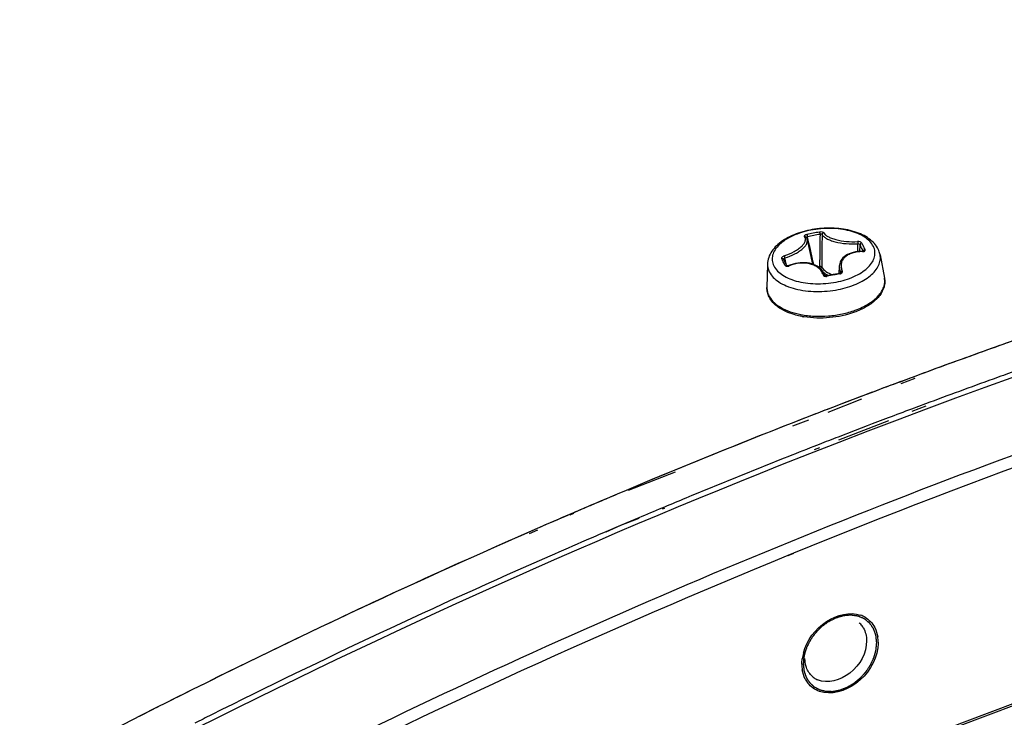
# Model space of a CAD drawing. Header units: millimetres. Extents: x 0 to 420, y 0 to 297.
# Tile 470 of 514: x 354.99 to 360.8, y 234.52 to 238.63. Entities that reach past the tile are written whole.
import ezdxf

# ---------------------------------------------------------------- set-up
doc = ezdxf.new("R2010")
doc.units = ezdxf.units.MM
doc.header["$LTSCALE"] = 23.1
doc.layers.get('0').update_dxf_attribs({"linetype": 'CONTINUOUS'})

msp = doc.modelspace()

# ---------------------------------------------------------------- linework, layer by layer
at = {"color": 7, "linetype": 'Continuous'}
for p, q in [((359.6393, 237.3351), (359.6692, 237.1916)), ((359.9374, 237.2655), (359.9373, 237.3116)), ((359.9499, 237.2665), (359.9501, 237.3056)), ((359.5001, 237.2189), (359.4997, 237.2198)), ((359.509, 237.201), (359.5001, 237.2189)), ((359.5033, 237.2405), (359.5075, 237.228)), ((359.517, 237.1845), (359.5075, 237.228)), ((359.7125, 237.1777), (359.7126, 237.2158)), ((360.0687, 237.2459), (360.0942, 237.1092)), ((359.4044, 237.1918), (359.4013, 237.0528)), ((359.5184, 237.1815), (359.509, 237.201)), ((359.5176, 237.1814), (359.517, 237.1845)), ((359.5176, 237.1814), (359.517, 237.1845)), ((359.6774, 237.1887), (359.6744, 237.2023)), ((359.7028, 237.1758), (359.7125, 237.1777)), ((359.8278, 237.179), (359.826, 237.1361)), ((359.8357, 237.1392), (359.8359, 237.1427)), ((359.6197, 236.8805), (359.6193, 236.8806)), ((359.6197, 236.8805), (359.6193, 236.8805)), ((360.2732, 236.5292), (360.1832, 236.4958)), ((360.1832, 236.4952), (360.2472, 236.5196)), ((360.2741, 236.5175), (360.1911, 236.485)), ((360.2472, 236.5196), (360.2732, 236.5292)), ((360.2472, 236.5196), (360.2732, 236.5289)), ((359.9575, 236.4109), (359.8567, 236.3725)), ((359.8567, 236.3725), (359.7576, 236.3345)), ((359.959, 236.3941), (359.7595, 236.316)), ((360.337, 236.3673), (360.2539, 236.3362)), ((360.3382, 236.3539), (360.2552, 236.3214)), ((359.6445, 236.2907), (359.6074, 236.2763)), ((360.1156, 236.2841), (360.0214, 236.2482)), ((359.6074, 236.2763), (359.5495, 236.2537)), ((359.6464, 236.2717), (359.5516, 236.2346)), ((360.1171, 236.2674), (359.8235, 236.1524)), ((359.9913, 236.2368), (359.9206, 236.2096)), ((360.0214, 236.2482), (359.9913, 236.2368)), ((359.9206, 236.2096), (359.8216, 236.1714)), ((359.7084, 236.1273), (359.6784, 236.1156)), ((359.7104, 236.1082), (359.6805, 236.0964)), ((358.8592, 235.9635), (358.5817, 235.8549)), ((358.7993, 235.9517), (358.723, 235.92)), ((358.8576, 235.9758), (358.7993, 235.9517)), ((358.5809, 235.8606), (358.632, 235.8821)), ((358.6116, 235.8719), (358.6322, 235.8806)), ((358.723, 235.92), (358.6118, 235.8736)), ((358.4229, 235.7938), (358.3586, 235.7664)), ((358.3882, 235.7791), (358.3587, 235.7655)), ((358.4231, 235.7928), (358.3882, 235.7791)), ((358.2593, 235.7239), (358.2373, 235.7144)), ((358.2599, 235.7199), (358.238, 235.7098)), ((358.796, 235.758), (358.7817, 235.752)), ((358.797, 235.7505), (358.7827, 235.7449)), ((358.5382, 235.6492), (358.4514, 235.612)), ((358.5382, 235.6492), (358.4518, 235.6094)), ((358.6458, 235.6913), (358.5382, 235.6492)), ((358.575, 235.6648), (358.5382, 235.6492)), ((358.6453, 235.6946), (358.575, 235.6648)), ((358.0461, 235.6315), (357.9963, 235.6098)), ((358.0475, 235.622), (357.998, 235.5992)), ((359.5575, 235.4853), (359.5244, 235.4718)), ((359.5577, 235.4834), (359.5246, 235.4695))]:
    msp.add_line(p, q, dxfattribs=at)
for points in [[(359.6393, 237.3351), (359.638, 237.3397), (359.636, 237.3442), (359.6335, 237.3485), (359.631, 237.3516)], [(359.963, 237.2669), (359.9507, 237.2666), (359.9367, 237.2654), (359.9232, 237.2634), (359.9102, 237.2606), (359.8979, 237.257), (359.8864, 237.2525), (359.8757, 237.2473), (359.8659, 237.2415), (359.8572, 237.2349), (359.8495, 237.2278), (359.8429, 237.2201), (359.8375, 237.2119), (359.8332, 237.2033), (359.8302, 237.1944), (359.8283, 237.1851), (359.8278, 237.179)], [(359.9702, 237.2683), (359.9702, 237.2683), (359.9699, 237.2681), (359.9694, 237.2679), (359.9686, 237.2676), (359.9676, 237.2673), (359.9663, 237.2671), (359.9647, 237.2669), (359.963, 237.2669)], [(359.5309, 237.1828), (359.53, 237.1825), (359.5281, 237.1819), (359.5262, 237.1815), (359.5245, 237.1812), (359.5229, 237.1811), (359.5214, 237.1811), (359.5202, 237.1813), (359.5192, 237.1815), (359.5186, 237.1817)], [(359.6752, 237.1896), (359.6635, 237.1934), (359.6512, 237.1962), (359.6384, 237.1982), (359.6252, 237.1993), (359.6116, 237.1995), (359.5979, 237.1988), (359.584, 237.1972), (359.5701, 237.1947), (359.5562, 237.1914), (359.5425, 237.1872), (359.5309, 237.1828)], [(359.7421, 237.125), (359.7392, 237.1331), (359.7347, 237.1423), (359.7291, 237.151), (359.7224, 237.1592), (359.7148, 237.1667), (359.7061, 237.1736), (359.6966, 237.1797), (359.6863, 237.1851), (359.6752, 237.1896)], [(359.7553, 237.1223), (359.7538, 237.122), (359.7521, 237.1218), (359.7505, 237.1218), (359.7488, 237.122), (359.7473, 237.1222), (359.7459, 237.1226), (359.7447, 237.1231), (359.7437, 237.1236), (359.743, 237.1241), (359.7425, 237.1245), (359.7422, 237.1248), (359.7421, 237.125), (359.7421, 237.125)], [(359.8296, 237.1367), (359.8186, 237.1348), (359.8056, 237.1325), (359.7925, 237.13), (359.7795, 237.1274), (359.7665, 237.1247), (359.7553, 237.1223)], [(359.8364, 237.1401), (359.8362, 237.1399), (359.8359, 237.1395), (359.8353, 237.139), (359.8346, 237.1384), (359.8336, 237.1379), (359.8324, 237.1374), (359.831, 237.137), (359.8296, 237.1367)]]:
    msp.add_lwpolyline(points, dxfattribs=at)
for centre, radius, start, end in [((359.9214, 236.1004), 1.2971, 99.33541, 102.6847), ((359.9228, 236.0976), 1.2863, 99.33284, 102.68213), ((347.1381, 234.4422), 12.8365, 12.41642, 13.10391), ((373.2772, 237.1514), 13.5647, 179.08984, 179.72804), ((374.0126, 237.1189), 14.2883, 179.00734, 179.77597), ((359.2002, 236.9158), 0.8452, 26.04828, 27.46625), ((359.095, 236.864), 0.9624, 24.79353, 26.06497), ((359.2035, 236.9216), 0.8537, 26.04802, 27.46329), ((359.0945, 236.8681), 0.9752, 24.76944, 26.0636), ((357.9824, 236.4634), 1.6866, 26.06622, 26.78147), ((359.9768, 237.2668), 0.00787, 167.46367, 172.9748), ((357.7502, 236.3501), 1.9449, 25.41029, 26.06013), ((359.5192, 237.2137), 0.035, 284.54336, 290.66956), ((359.5198, 237.2121), 0.0333, 290.68848, 291.93601), ((360.0776, 235.6698), 1.4849, 99.54354, 102.46905), ((359.5175, 237.057), 0.1174, 206.08464, 209.1696), ((359.7029, 237.3864), 0.5127, 259.43993, 260.622), ((374.3036, 198.6156), 40.4264, 109.1218, 109.70645), ((374.3101, 198.5982), 40.445, 109.12594, 109.5921), ((374.4271, 198.2699), 40.7934, 109.59245, 110.30186), ((374.8507, 198.1287), 40.3658, 107.22503, 112.26336), ((374.4239, 198.2799), 40.7829, 109.70654, 110.30243), ((374.5171, 198.3076), 40.6155, 109.65512, 109.83523), ((374.8141, 197.2482), 41.8859, 110.44471, 112.72668), ((374.5367, 197.9745), 41.1085, 110.42597, 110.59681), ((374.6023, 198.0721), 40.8659, 109.83565, 110.43079), ((374.5755, 197.8714), 41.2187, 110.59681, 110.77172), ((374.6812, 197.5949), 41.5147, 111.06804, 111.2355), ((374.7193, 197.7578), 41.2013, 110.55419, 110.75969), ((374.8486, 197.169), 41.9723, 111.37704, 112.39492), ((374.8601, 197.3904), 41.5948, 111.19541, 111.36266), ((374.9189, 197.2405), 41.7557, 111.407, 111.66546), ((375.0466, 196.9205), 42.1002, 111.66627, 112.52012), ((375.0746, 196.6207), 42.5654, 112.75399, 113.06739), ((375.0878, 196.5896), 42.5991, 112.79864, 113.02934), ((375.5879, 195.4538), 43.8401, 113.08706, 116.48325), ((375.1537, 196.435), 42.7672, 113.12318, 113.26791), ((375.1673, 196.6278), 42.4168, 112.51928, 112.70351), ((375.2107, 196.3027), 42.9113, 113.30001, 113.57832), ((375.2169, 196.5095), 42.5451, 112.72435, 112.92372), ((375.588, 195.4571), 43.8372, 113.65911, 116.48491), ((375.3261, 196.2528), 42.8242, 113.20661, 113.37661), ((375.3823, 196.1229), 42.9657, 113.37669, 113.68676), ((375.9211, 195.4495), 43.2509, 112.27845, 116.81686), ((375.7529, 195.2951), 43.8726, 113.69556, 116.57615), ((359.8671, 234.9862), 0.1183, 42.60632, 49.13032), ((359.9025, 234.9744), 0.1542, 60.05027, 70.58367), ((359.8644, 234.9839), 0.1219, 30.78737, 42.5445), ((359.8457, 234.9605), 0.2115, 359.92739, 8.54681), ((359.8756, 234.8259), 0.269, 164.81159, 171.99983), ((359.8183, 234.83), 0.2115, 179.92739, 188.54681), ((359.7636, 234.8142), 0.1541, 207.68852, 218.23067), ((359.7478, 234.8487), 0.1196, 229.15073, 240.93643), ((359.7494, 234.8514), 0.1228, 240.91715, 246.35735), ((375.969, 194.6778), 44.7046, 116.47693, 116.6186), ((375.9434, 194.7294), 44.6471, 116.47677, 116.61728), ((376.9719, 192.7886), 46.843, 116.67989, 123.05617), ((375.9905, 194.6356), 44.752, 116.6173, 116.80613), ((376.0419, 194.5337), 44.8661, 116.80613, 116.97804), ((376.1194, 194.5476), 44.7051, 116.56772, 116.70811)]:
    msp.add_arc(centre, radius, start, end, dxfattribs=at)
for points, knots in [([(355.6955, 234.2799), (356.9295, 234.9146), (361.7517, 237.1223), (367.0261, 238.412), (370.9366, 238.6337)], [0, 0, 0, 0, 0.261607, 1, 1, 1, 1]), ([(360.0576, 237.279), (360.0517, 237.2912), (360.0356, 237.3144), (360.003, 237.343), (359.963, 237.3662), (359.8996, 237.3907), (359.8092, 237.4063), (359.6965, 237.4031), (359.5881, 237.3791), (359.5079, 237.3418), (359.4574, 237.302), (359.4287, 237.269), (359.4097, 237.2319), (359.4047, 237.205), (359.4044, 237.1918)], [0, 0, 0, 0, 0.051621, 0.105944, 0.164151, 0.226817, 0.364018, 0.510278, 0.653882, 0.784244, 0.842976, 0.897707, 0.949592, 1, 1, 1, 1]), ([(360.0288, 237.2959), (360.0179, 237.3182), (359.9871, 237.3473), (359.9367, 237.3731), (359.8704, 237.3949), (359.7762, 237.406), (359.6616, 237.3961), (359.571, 237.369), (359.5101, 237.3362), (359.4744, 237.3088), (359.4483, 237.2785), (359.433, 237.2459), (359.4299, 237.2123), (359.4362, 237.1912), (359.4409, 237.1816)], [0, 0, 0, 0, 0.099641, 0.160364, 0.228028, 0.378756, 0.537638, 0.687548, 0.754573, 0.81459, 0.867375, 0.913943, 0.956875, 1, 1, 1, 1]), ([(359.5033, 237.2405), (359.5235, 237.2472), (359.5523, 237.2593), (359.586, 237.2798), (359.6057, 237.2955), (359.6199, 237.3114), (359.6281, 237.327), (359.6293, 237.3424), (359.6247, 237.3508), (359.6218, 237.3542)], [0, 0, 0, 0, 0.348844, 0.505909, 0.643747, 0.758889, 0.851384, 0.927256, 1, 1, 1, 1]), ([(359.5075, 237.228), (359.5264, 237.2341), (359.5534, 237.2449), (359.586, 237.2631), (359.6062, 237.2774), (359.6222, 237.292), (359.6336, 237.3067), (359.6398, 237.3212), (359.6402, 237.3309), (359.6393, 237.3351)], [0, 0, 0, 0, 0.330202, 0.482531, 0.620653, 0.741449, 0.84345, 0.927863, 1, 1, 1, 1]), ([(359.6365, 237.3659), (359.634, 237.3653), (359.6296, 237.3639), (359.6246, 237.3614), (359.6221, 237.359), (359.621, 237.3573), (359.6209, 237.3556), (359.6215, 237.3546), (359.6218, 237.3542)], [0, 0, 0, 0, 0.361774, 0.652817, 0.763154, 0.850817, 0.924342, 1, 1, 1, 1]), ([(359.6218, 237.3542), (359.6235, 237.3546), (359.6269, 237.3547), (359.6299, 237.3528), (359.631, 237.3516)], [0, 0, 0, 0, 0.511831, 1, 1, 1, 1]), ([(359.6404, 237.3525), (359.6387, 237.3523), (359.636, 237.3516), (359.6332, 237.3504), (359.6326, 237.3495)], [0, 0, 0, 0, 0.619796, 1, 1, 1, 1]), ([(359.6365, 237.3659), (359.637, 237.3652), (359.6378, 237.3634), (359.6392, 237.359), (359.64, 237.3552), (359.6404, 237.3525)], [0, 0, 0, 0, 0.167721, 0.418938, 1, 1, 1, 1]), ([(359.7357, 237.3763), (359.7351, 237.3775), (359.732, 237.3795), (359.7237, 237.3814), (359.7162, 237.3812), (359.711, 237.3803)], [0, 0, 0, 0, 0.153616, 0.387664, 1, 1, 1, 1]), ([(359.711, 237.3803), (359.7114, 237.3797), (359.7121, 237.3779), (359.7134, 237.3734), (359.714, 237.3696), (359.7142, 237.3669)], [0, 0, 0, 0, 0.16744, 0.417908, 1, 1, 1, 1]), ([(359.7265, 237.3664), (359.7261, 237.3669), (359.7246, 237.3676), (359.7204, 237.368), (359.7168, 237.3675), (359.7142, 237.3669)], [0, 0, 0, 0, 0.141227, 0.372457, 1, 1, 1, 1]), ([(359.7357, 237.3763), (359.7332, 237.376), (359.7285, 237.3737), (359.7265, 237.3688), (359.7265, 237.3664)], [0, 0, 0, 0, 0.50909, 1, 1, 1, 1]), ([(359.7265, 237.3664), (359.7288, 237.3618), (359.7368, 237.3525), (359.7537, 237.3412), (359.7763, 237.331), (359.8148, 237.3192), (359.8692, 237.3107), (359.9145, 237.3101), (359.9373, 237.3116)], [0, 0, 0, 0, 0.069371, 0.158905, 0.269536, 0.398861, 0.694422, 1, 1, 1, 1]), ([(359.7357, 237.3763), (359.7379, 237.372), (359.7455, 237.3634), (359.7614, 237.353), (359.7828, 237.3435), (359.8192, 237.3324), (359.8707, 237.3242), (359.9136, 237.3233), (359.9352, 237.3245)], [0, 0, 0, 0, 0.068336, 0.157371, 0.267921, 0.397464, 0.693857, 1, 1, 1, 1]), ([(359.824, 237.0887), (359.8588, 237.0965), (359.9085, 237.1127), (359.9658, 237.1454), (359.9992, 237.1725), (360.0233, 237.2022), (360.0372, 237.2338), (360.0396, 237.2663), (360.0334, 237.2866), (360.0288, 237.2959)], [0, 0, 0, 0, 0.3238, 0.467935, 0.596999, 0.710831, 0.811839, 0.905581, 1, 1, 1, 1]), ([(359.961, 237.3154), (359.9602, 237.3169), (359.9571, 237.3198), (359.9485, 237.3237), (359.9406, 237.3248), (359.9352, 237.3245)], [0, 0, 0, 0, 0.184799, 0.430255, 1, 1, 1, 1]), ([(359.9352, 237.3245), (359.9363, 237.3229), (359.9373, 237.3184), (359.9375, 237.3141), (359.9373, 237.3117)], [0, 0, 0, 0, 0.441906, 1, 1, 1, 1]), ([(359.9501, 237.3056), (359.9492, 237.3075), (359.9448, 237.3105), (359.94, 237.3116), (359.9373, 237.3117)], [0, 0, 0, 0, 0.441015, 1, 1, 1, 1]), ([(359.961, 237.3154), (359.9583, 237.3153), (359.953, 237.3133), (359.9502, 237.3081), (359.9501, 237.3056)], [0, 0, 0, 0, 0.515859, 1, 1, 1, 1]), ([(359.98, 237.2766), (359.9775, 237.2766), (359.9727, 237.2749), (359.9696, 237.2707), (359.9691, 237.2685)], [0, 0, 0, 0, 0.51549, 1, 1, 1, 1]), ([(359.9715, 237.266), (359.9731, 237.2664), (359.9759, 237.2674), (359.9793, 237.2699), (359.9809, 237.2733), (359.9804, 237.2756), (359.98, 237.2766)], [0, 0, 0, 0, 0.314801, 0.570883, 0.784339, 1, 1, 1, 1]), ([(360.0687, 237.2459), (360.0671, 237.2544), (360.0637, 237.2657), (360.0589, 237.2763), (360.0576, 237.279)], [0, 0, 0, 0, 0.748398, 1, 1, 1, 1]), ([(359.5033, 237.2405), (359.5007, 237.2396), (359.4961, 237.2375), (359.4906, 237.2332), (359.4872, 237.2284), (359.4873, 237.2247), (359.488, 237.2234)], [0, 0, 0, 0, 0.320347, 0.602156, 0.824098, 1, 1, 1, 1]), ([(359.488, 237.2234), (359.4901, 237.2242), (359.4948, 237.2246), (359.4987, 237.2217), (359.4997, 237.2198)], [0, 0, 0, 0, 0.527609, 1, 1, 1, 1]), ([(359.5075, 237.228), (359.5064, 237.2276), (359.503, 237.2258), (359.4996, 237.222), (359.4999, 237.2192)], [0, 0, 0, 0, 0.30391, 1, 1, 1, 1]), ([(359.822, 237.0416), (359.8583, 237.0488), (359.9104, 237.0642), (359.9723, 237.0952), (360.0102, 237.1212), (360.0399, 237.1501), (360.0605, 237.1812), (360.071, 237.2137), (360.0706, 237.2356), (360.0687, 237.2459)], [0, 0, 0, 0, 0.317708, 0.46204, 0.593477, 0.711102, 0.815672, 0.910169, 1, 1, 1, 1]), ([(359.9642, 237.2652), (359.9439, 237.2653), (359.9142, 237.2616), (359.8794, 237.247), (359.8592, 237.2326), (359.8449, 237.2147), (359.8376, 237.1941), (359.8377, 237.1722), (359.8424, 237.1583), (359.8457, 237.1515)], [0, 0, 0, 0, 0.305535, 0.441731, 0.564765, 0.67642, 0.781595, 0.887268, 1, 1, 1, 1]), ([(359.9642, 237.2652), (359.9641, 237.2655), (359.9639, 237.2661), (359.9634, 237.2669), (359.963, 237.2669)], [0, 0, 0, 0, 0.362555, 1, 1, 1, 1]), ([(359.9642, 237.2652), (359.9649, 237.2652), (359.9673, 237.2653), (359.9697, 237.2656), (359.9715, 237.266)], [0, 0, 0, 0, 0.261899, 1, 1, 1, 1]), ([(359.4044, 237.1918), (359.4042, 237.184), (359.4058, 237.1683), (359.4112, 237.1534), (359.4146, 237.1463)], [0, 0, 0, 0, 0.494009, 1, 1, 1, 1]), ([(359.4409, 237.1816), (359.4522, 237.1585), (359.4846, 237.1287), (359.5373, 237.1026), (359.5875, 237.087), (359.6434, 237.0775), (359.7232, 237.0733), (359.7842, 237.0799), (359.824, 237.0887)], [0, 0, 0, 0, 0.185031, 0.298417, 0.42489, 0.562038, 0.706419, 1, 1, 1, 1]), ([(359.507, 237.1846), (359.5091, 237.1854), (359.5136, 237.186), (359.5175, 237.1832), (359.5184, 237.1815)], [0, 0, 0, 0, 0.534318, 1, 1, 1, 1]), ([(359.507, 237.1846), (359.5076, 237.1833), (359.5107, 237.1801), (359.5185, 237.1783), (359.5247, 237.179), (359.528, 237.1798)], [0, 0, 0, 0, 0.192118, 0.554814, 1, 1, 1, 1]), ([(359.5323, 237.1812), (359.532, 237.1816), (359.5317, 237.1821), (359.5311, 237.1829), (359.5309, 237.1828)], [0, 0, 0, 0, 0.708154, 1, 1, 1, 1]), ([(359.7318, 237.1294), (359.7296, 237.1367), (359.7227, 237.1511), (359.706, 237.1693), (359.6838, 237.1835), (359.6472, 237.1966), (359.5944, 237.1997), (359.5525, 237.1894), (359.5323, 237.1812)], [0, 0, 0, 0, 0.100695, 0.206128, 0.319672, 0.442782, 0.713235, 1, 1, 1, 1]), ([(359.7244, 237.1748), (359.7234, 237.1762), (359.719, 237.1777), (359.7149, 237.1779), (359.7125, 237.1777)], [0, 0, 0, 0, 0.41639, 1, 1, 1, 1]), ([(359.715, 237.1665), (359.7147, 237.1673), (359.7135, 237.1709), (359.7128, 237.1747), (359.7125, 237.1777)], [0, 0, 0, 0, 0.22125, 1, 1, 1, 1]), ([(359.7162, 237.1653), (359.7184, 237.1659), (359.7224, 237.1683), (359.7244, 237.1727), (359.7244, 237.1748)], [0, 0, 0, 0, 0.520172, 1, 1, 1, 1]), ([(359.7244, 237.1748), (359.7305, 237.1645), (359.7503, 237.1454), (359.7746, 237.134), (359.7884, 237.1291)], [0, 0, 0, 0, 0.44964, 1, 1, 1, 1]), ([(359.8278, 237.179), (359.8277, 237.176), (359.828, 237.1635), (359.8318, 237.1512), (359.8359, 237.1427)], [0, 0, 0, 0, 0.240963, 1, 1, 1, 1]), ([(359.4146, 237.1463), (359.4267, 237.1217), (359.4608, 237.0897), (359.5165, 237.0613), (359.5696, 237.044), (359.6288, 237.033), (359.7139, 237.0272), (359.7792, 237.0331), (359.822, 237.0416)], [0, 0, 0, 0, 0.185202, 0.298166, 0.424067, 0.560707, 0.704894, 1, 1, 1, 1]), ([(359.7318, 237.1294), (359.734, 237.1298), (359.7382, 237.1298), (359.7416, 237.1267), (359.7421, 237.125)], [0, 0, 0, 0, 0.553432, 1, 1, 1, 1]), ([(359.7318, 237.1294), (359.7331, 237.1253), (359.7395, 237.1204), (359.7488, 237.1187), (359.7543, 237.1191), (359.757, 237.1197)], [0, 0, 0, 0, 0.440172, 0.714263, 1, 1, 1, 1]), ([(359.7334, 237.1443), (359.7356, 237.1424), (359.7454, 237.1346), (359.7563, 237.1284), (359.765, 237.1243)], [0, 0, 0, 0, 0.234199, 1, 1, 1, 1]), ([(359.757, 237.1197), (359.7567, 237.1204), (359.7564, 237.1212), (359.7556, 237.1223), (359.7553, 237.1223)], [0, 0, 0, 0, 0.698351, 1, 1, 1, 1]), ([(359.8314, 237.1341), (359.8312, 237.1348), (359.8308, 237.1357), (359.83, 237.1368), (359.8296, 237.1367)], [0, 0, 0, 0, 0.679329, 1, 1, 1, 1]), ([(359.8314, 237.1341), (359.834, 237.1346), (359.8387, 237.136), (359.8443, 237.1401), (359.8472, 237.1458), (359.8465, 237.1498), (359.8457, 237.1515)], [0, 0, 0, 0, 0.299331, 0.560799, 0.784748, 1, 1, 1, 1]), ([(359.8457, 237.1515), (359.8444, 237.1513), (359.8402, 237.1498), (359.8363, 237.146), (359.8359, 237.1427)], [0, 0, 0, 0, 0.274322, 1, 1, 1, 1]), ([(359.9223, 236.92), (359.9494, 236.9299), (359.9981, 236.9525), (360.0496, 236.9923), (360.0774, 237.0282), (360.0906, 237.055), (360.0967, 237.0823), (360.0958, 237.1005), (360.0942, 237.1092)], [0, 0, 0, 0, 0.313238, 0.581331, 0.697987, 0.804473, 0.903732, 1, 1, 1, 1]), ([(360.0942, 237.1092), (360.0958, 237.1007), (360.097, 237.083), (360.0911, 237.0471), (360.0678, 237.0033), (360.0214, 236.9593), (359.9825, 236.9364), (359.9611, 236.926)], [0, 0, 0, 0, 0.107769, 0.216791, 0.446587, 0.705696, 1, 1, 1, 1]), ([(359.4135, 236.9988), (359.4093, 237.0072), (359.403, 237.0249), (359.4011, 237.0436), (359.4013, 237.0528)], [0, 0, 0, 0, 0.503428, 1, 1, 1, 1]), ([(359.4013, 237.0528), (359.4011, 237.0447), (359.4028, 237.0283), (359.4084, 237.0128), (359.412, 237.0054)], [0, 0, 0, 0, 0.493986, 1, 1, 1, 1]), ([(359.5622, 236.8935), (359.5452, 236.8986), (359.5131, 236.9103), (359.4703, 236.9341), (359.436, 236.9631), (359.4194, 236.9866), (359.4135, 236.9988)], [0, 0, 0, 0, 0.285166, 0.545589, 0.78223, 1, 1, 1, 1]), ([(359.415, 236.9998), (359.4304, 236.972), (359.4728, 236.9374), (359.5397, 236.9085), (359.5799, 236.898), (359.6013, 236.8939)], [0, 0, 0, 0, 0.434459, 0.70228, 1, 1, 1, 1]), ([(359.9611, 236.926), (359.9576, 236.9243), (359.9431, 236.9175), (359.9282, 236.9116), (359.9169, 236.9075)], [0, 0, 0, 0, 0.244685, 1, 1, 1, 1]), ([(359.6089, 236.8824), (359.6049, 236.8831), (359.5892, 236.8863), (359.5737, 236.8902), (359.5622, 236.8935)], [0, 0, 0, 0, 0.255224, 1, 1, 1, 1]), ([(359.6013, 236.8939), (359.6274, 236.8889), (359.6815, 236.8827), (359.7637, 236.8842), (359.845, 236.896), (359.8974, 236.9108), (359.9223, 236.92)], [0, 0, 0, 0, 0.24479, 0.499977, 0.755175, 1, 1, 1, 1]), ([(359.9169, 236.9075), (359.8699, 236.8905), (359.7706, 236.8699), (359.6693, 236.8723), (359.6197, 236.8805)], [0, 0, 0, 0, 0.498691, 1, 1, 1, 1]), ([(356.2098, 232.517), (357.4036, 233.1383), (362.0689, 235.2988), (367.1815, 236.5626), (370.9718, 236.7783)], [0, 0, 0, 0, 0.261719, 1, 1, 1, 1]), ([(356.225, 232.5347), (357.4175, 233.1553), (362.0779, 235.3142), (367.1839, 236.5796), (370.9705, 236.7996)], [0, 0, 0, 0, 0.261683, 1, 1, 1, 1]), ([(362.8772, 236.7506), (362.3277, 236.5805), (360.1078, 235.8394), (357.9528, 234.9066), (356.3773, 234.1115)], [0, 0, 0, 0, 0.2458, 1, 1, 1, 1]), ([(359.616, 234.8964), (359.6362, 234.9711), (359.727, 235.0992), (359.8897, 235.1425), (359.9537, 235.1198)], [0, 0, 0, 0, 0.532683, 1, 1, 1, 1]), ([(359.9889, 234.9694), (359.9889, 234.8977), (359.9173, 234.7616), (359.7592, 234.713), (359.7001, 234.7389)], [0, 0, 0, 0, 0.52621, 1, 1, 1, 1]), ([(360.0572, 234.9603), (360.0572, 234.9548), (360.0568, 234.9437), (360.0556, 234.9327), (360.0548, 234.9272)], [0, 0, 0, 0, 0.494449, 1, 1, 1, 1]), ([(360.0548, 234.9272), (360.0435, 234.8458), (359.9545, 234.6998), (359.7795, 234.6462), (359.7103, 234.6707)], [0, 0, 0, 0, 0.528388, 1, 1, 1, 1]), ([(359.6069, 234.8303), (359.6069, 234.8357), (359.6073, 234.8468), (359.6084, 234.8578), (359.6092, 234.8633)], [0, 0, 0, 0, 0.494449, 1, 1, 1, 1])]:
    msp.add_open_spline(points, degree=3, knots=knots, dxfattribs=at)
for points in [[(359.8364, 237.14), (359.8365, 237.1409), (359.8363, 237.1419), (359.8359, 237.1427)], [(359.9795, 235.108), (360.0034, 235.0942), (360.0239, 235.0724), (360.0368, 235.0479)], [(359.9691, 235.0463), (359.9826, 235.0235), (359.9889, 234.9959), (359.9889, 234.9694)], [(360.0368, 235.0479), (360.046, 235.0306), (360.0519, 235.0113), (360.0548, 234.992)], [(359.6341, 234.8108), (359.628, 234.8278), (359.6252, 234.8463), (359.6252, 234.8644)], [(359.6272, 234.7426), (359.6181, 234.7599), (359.6122, 234.7792), (359.6092, 234.7986)], [(359.6696, 234.7582), (359.6536, 234.772), (359.6412, 234.7909), (359.6341, 234.8108)], [(359.7103, 234.6707), (359.6842, 234.6799), (359.6598, 234.6971), (359.6426, 234.7188)]]:
    msp.add_open_spline(points, degree=3, dxfattribs=at)
at = {"color": 2, "linetype": 'Continuous'}
for points, knots in [([(359.7591, 235.0781), (359.7561, 235.0759), (359.7515, 235.0726), (359.7455, 235.0683), (359.7417, 235.0656), (359.7386, 235.0634), (359.7367, 235.062), (359.7352, 235.061), (359.7341, 235.0601), (359.7331, 235.0591), (359.7309, 235.0573), (359.7277, 235.0545), (359.7234, 235.0507), (359.7191, 235.047), (359.7159, 235.0442), (359.7138, 235.0423), (359.7127, 235.0414), (359.7116, 235.0405), (359.7103, 235.0391), (359.7087, 235.0373), (359.7047, 235.0332), (359.7001, 235.0284), (359.6955, 235.0236), (359.6932, 235.0212), (359.6919, 235.0198), (359.6909, 235.0188), (359.69, 235.0176), (359.6888, 235.0161), (359.6868, 235.0135), (359.6826, 235.0083), (359.6785, 235.0031), (359.6749, 234.9986), (359.6735, 234.9967), (359.6722, 234.9952), (359.6714, 234.994), (359.6706, 234.9928), (359.669, 234.9904), (359.6666, 234.9867), (359.6635, 234.9818), (359.6603, 234.9769), (359.6579, 234.9732), (359.6563, 234.9708), (359.6556, 234.9697), (359.6551, 234.9689), (359.6546, 234.9681), (359.6539, 234.9666), (359.6528, 234.9645), (359.651, 234.9612), (359.6488, 234.957), (359.6453, 234.9503), (359.6427, 234.9453), (359.641, 234.9419)], [0, 0, 0, 0, 0.0625, 0.09375, 0.125, 0.140625, 0.15625, 0.164062, 0.171875, 0.179688, 0.1875, 0.21875, 0.25, 0.28125, 0.3125, 0.320312, 0.328125, 0.335938, 0.34375, 0.359375, 0.375, 0.4375, 0.46875, 0.484375, 0.492188, 0.5, 0.507812, 0.515625, 0.53125, 0.5625, 0.625, 0.640625, 0.65625, 0.664062, 0.671875, 0.679688, 0.6875, 0.71875, 0.75, 0.78125, 0.8125, 0.820312, 0.828125, 0.832031, 0.835938, 0.84375, 0.859375, 0.875, 0.90625, 0.9375, 1, 1, 1, 1]), ([(360.0485, 234.9578), (360.0481, 234.9619), (360.0474, 234.968), (360.0465, 234.9762), (360.0459, 234.9823), (360.0453, 234.9874), (360.0449, 234.9915), (360.0445, 234.9946), (360.0443, 234.9971), (360.0441, 234.9989), (360.044, 235), (360.0439, 235.0007), (360.0438, 235.0014), (360.0436, 235.0018), (360.0434, 235.0025), (360.0429, 235.004), (360.042, 235.0064), (360.041, 235.0091), (360.0397, 235.0129), (360.038, 235.0175), (360.036, 235.0231), (360.0343, 235.0277), (360.033, 235.0314), (360.032, 235.0342), (360.0311, 235.0365), (360.0305, 235.0384), (360.03, 235.0396), (360.0297, 235.0405), (360.0295, 235.0412), (360.029, 235.0417), (360.0285, 235.0425), (360.0278, 235.0435), (360.0267, 235.045), (360.0253, 235.047), (360.0232, 235.0501), (360.0204, 235.0539), (360.0172, 235.0586), (360.0145, 235.0624), (360.0123, 235.0655), (360.0106, 235.0679), (360.0093, 235.0698), (360.0082, 235.0713), (360.0075, 235.0723), (360.007, 235.0731), (360.0066, 235.0736), (360.0064, 235.074), (360.006, 235.0743), (360.0054, 235.0748), (360.0045, 235.0755), (360.003, 235.0767), (360.0012, 235.0781), (359.9983, 235.0805), (359.9946, 235.0834), (359.9903, 235.0869), (359.9866, 235.0898), (359.9837, 235.0922), (359.9815, 235.0939), (359.9793, 235.0957), (359.9775, 235.0971), (359.9762, 235.0982), (359.9756, 235.0987), (359.9753, 235.099), (359.9748, 235.0992), (359.9743, 235.0994), (359.9734, 235.0998), (359.9723, 235.1002), (359.971, 235.1008), (359.9692, 235.1015), (359.9661, 235.1028), (359.9617, 235.1047), (359.9564, 235.1069), (359.9512, 235.1091), (359.9468, 235.1109), (359.9437, 235.1122), (359.9419, 235.113), (359.9406, 235.1135), (359.9395, 235.114), (359.9386, 235.1143), (359.9377, 235.1148), (359.9365, 235.1149), (359.9345, 235.1152), (359.932, 235.1155), (359.9291, 235.1159), (359.9261, 235.1163), (359.9221, 235.1169), (359.9172, 235.1176), (359.9112, 235.1184), (359.9062, 235.1191), (359.9023, 235.1196), (359.8998, 235.12), (359.8978, 235.1202), (359.8966, 235.1204), (359.8957, 235.1205), (359.8952, 235.1206), (359.8947, 235.1205), (359.894, 235.1205), (359.8924, 235.1203), (359.89, 235.1201), (359.8869, 235.1198), (359.8837, 235.1195), (359.8794, 235.1191), (359.8742, 235.1185), (359.8678, 235.1179), (359.8614, 235.1173), (359.8567, 235.1169), (359.8535, 235.1166), (359.8522, 235.1164), (359.8511, 235.1163), (359.8503, 235.1163), (359.8495, 235.116), (359.8484, 235.1157), (359.8471, 235.1153), (359.8449, 235.1146), (359.8422, 235.1138), (359.839, 235.1128), (359.8347, 235.1114), (359.8293, 235.1098), (359.8228, 235.1077), (359.8174, 235.1061), (359.8131, 235.1047), (359.8099, 235.1037), (359.8072, 235.1029), (359.8053, 235.1023), (359.8042, 235.102), (359.8032, 235.1014), (359.8019, 235.1007), (359.7998, 235.0996), (359.7971, 235.0982), (359.7939, 235.0965), (359.7897, 235.0943), (359.7823, 235.0904), (359.7718, 235.0848), (359.7634, 235.0803), (359.7591, 235.0781)], [0, 0, 0, 0, 0.03125, 0.046875, 0.0625, 0.078125, 0.085938, 0.09375, 0.101562, 0.105469, 0.107422, 0.109375, 0.111328, 0.112305, 0.113281, 0.117188, 0.125, 0.132812, 0.140625, 0.15625, 0.171875, 0.1875, 0.195312, 0.203125, 0.210938, 0.214844, 0.21875, 0.220703, 0.222656, 0.224609, 0.226562, 0.230469, 0.234375, 0.242188, 0.25, 0.265625, 0.28125, 0.296875, 0.304688, 0.3125, 0.320312, 0.324219, 0.328125, 0.330078, 0.332031, 0.333008, 0.333984, 0.335938, 0.339844, 0.34375, 0.351562, 0.359375, 0.375, 0.390625, 0.40625, 0.414062, 0.421875, 0.429688, 0.4375, 0.441406, 0.443359, 0.444336, 0.445312, 0.447266, 0.449219, 0.453125, 0.457031, 0.460938, 0.46875, 0.484375, 0.5, 0.515625, 0.53125, 0.539062, 0.542969, 0.546875, 0.550781, 0.552734, 0.554688, 0.558594, 0.5625, 0.570312, 0.578125, 0.585938, 0.59375, 0.609375, 0.625, 0.640625, 0.648438, 0.65625, 0.660156, 0.664062, 0.666016, 0.666992, 0.667969, 0.669922, 0.671875, 0.679688, 0.6875, 0.695312, 0.703125, 0.71875, 0.734375, 0.75, 0.765625, 0.769531, 0.773438, 0.775391, 0.777344, 0.779297, 0.78125, 0.785156, 0.789062, 0.796875, 0.804688, 0.8125, 0.828125, 0.84375, 0.859375, 0.867188, 0.875, 0.882812, 0.886719, 0.888672, 0.890625, 0.894531, 0.898438, 0.90625, 0.914062, 0.921875, 0.9375, 0.96875, 1, 1, 1, 1]), ([(359.6155, 234.8328), (359.6159, 234.8294), (359.6164, 234.8243), (359.6171, 234.8174), (359.6176, 234.8123), (359.6181, 234.8072), (359.6185, 234.803), (359.6189, 234.7996), (359.6191, 234.797), (359.6193, 234.7949), (359.6195, 234.7934), (359.6196, 234.7925), (359.6196, 234.7919), (359.6198, 234.7913), (359.6201, 234.7906), (359.6205, 234.7892), (359.6212, 234.7873), (359.6219, 234.785), (359.623, 234.7819), (359.6242, 234.7781), (359.6258, 234.7734), (359.6273, 234.7688), (359.6286, 234.765), (359.6296, 234.7619), (359.6303, 234.7596), (359.631, 234.7577), (359.6314, 234.7563), (359.6317, 234.7556), (359.6318, 234.755), (359.6322, 234.7545), (359.6326, 234.7538), (359.6333, 234.7527), (359.6343, 234.751), (359.6356, 234.7491), (359.6372, 234.7464), (359.6393, 234.7431), (359.6418, 234.7392), (359.6443, 234.7352), (359.6463, 234.7319), (359.648, 234.7293), (359.649, 234.7277), (359.6498, 234.7264), (359.6505, 234.7254), (359.651, 234.7245), (359.6514, 234.7239), (359.6517, 234.7234), (359.6521, 234.723), (359.6527, 234.7225), (359.6534, 234.7218), (359.6542, 234.721), (359.6554, 234.72), (359.6568, 234.7186), (359.6591, 234.7165), (359.6619, 234.7139), (359.6653, 234.7107), (359.6687, 234.7075), (359.6716, 234.7049), (359.6738, 234.7027), (359.6752, 234.7014), (359.6764, 234.7004), (359.6772, 234.6996), (359.6779, 234.6989), (359.6785, 234.6984), (359.6789, 234.6979), (359.6795, 234.6977), (359.6801, 234.6973), (359.681, 234.6969), (359.682, 234.6963), (359.6834, 234.6956), (359.6851, 234.6947), (359.6878, 234.6933), (359.6912, 234.6915), (359.6953, 234.6893), (359.6993, 234.6871), (359.7027, 234.6853), (359.7055, 234.6838), (359.7075, 234.6828), (359.7092, 234.6819), (359.7104, 234.6812), (359.7111, 234.6809), (359.7116, 234.6805), (359.7122, 234.6804), (359.7129, 234.6802), (359.7143, 234.6799), (359.7162, 234.6794), (359.7186, 234.6789), (359.7217, 234.6781), (359.7256, 234.6771), (359.7302, 234.676), (359.7349, 234.6748), (359.7387, 234.6739), (359.7418, 234.6731), (359.7442, 234.6725), (359.7461, 234.672), (359.7475, 234.6717), (359.7482, 234.6715), (359.7488, 234.6713), (359.7495, 234.6714), (359.7503, 234.6713), (359.7518, 234.6713), (359.7539, 234.6713), (359.7564, 234.6712), (359.7598, 234.6712), (359.764, 234.6711), (359.769, 234.671), (359.7741, 234.6709), (359.7783, 234.6709), (359.7817, 234.6708), (359.7842, 234.6708), (359.7863, 234.6707), (359.7878, 234.6707), (359.7886, 234.6707), (359.7892, 234.6706), (359.7899, 234.6708), (359.7908, 234.671), (359.7924, 234.6713), (359.7946, 234.6717), (359.7973, 234.6722), (359.8008, 234.6729), (359.8053, 234.6737), (359.8106, 234.6747), (359.816, 234.6757), (359.8204, 234.6766), (359.824, 234.6772), (359.8267, 234.6777), (359.8289, 234.6782), (359.8305, 234.6785), (359.8314, 234.6786), (359.832, 234.6787), (359.8327, 234.679), (359.8336, 234.6793), (359.8351, 234.6799), (359.8373, 234.6808), (359.8399, 234.6818), (359.8434, 234.6832), (359.8478, 234.6849), (359.8531, 234.6869), (359.8583, 234.6889), (359.8627, 234.6906), (359.8662, 234.692), (359.8688, 234.693), (359.871, 234.6938), (359.8725, 234.6944), (359.8734, 234.6948), (359.8741, 234.695), (359.8747, 234.6954), (359.8756, 234.6959), (359.877, 234.6968), (359.8791, 234.698), (359.8817, 234.6995), (359.885, 234.7015), (359.8893, 234.704), (359.8943, 234.707), (359.8994, 234.71), (359.9036, 234.7124), (359.9069, 234.7144), (359.9095, 234.7159), (359.9116, 234.7172), (359.9131, 234.718), (359.9139, 234.7185), (359.9145, 234.7189), (359.9151, 234.7194), (359.9159, 234.72), (359.9173, 234.7211), (359.9192, 234.7227), (359.9215, 234.7246), (359.9246, 234.7272), (359.9285, 234.7304), (359.9332, 234.7342), (359.9379, 234.738), (359.9417, 234.7412), (359.9448, 234.7438), (359.9472, 234.7457), (359.9491, 234.7473), (359.9505, 234.7484), (359.9513, 234.749), (359.9519, 234.7495), (359.9524, 234.7501), (359.9531, 234.7509), (359.9543, 234.7522), (359.956, 234.7541), (359.9581, 234.7564), (359.9609, 234.7595), (359.9643, 234.7633), (359.9685, 234.7679), (359.9726, 234.7725), (359.9761, 234.7764), (359.9789, 234.7795), (359.981, 234.7818), (359.9827, 234.7837), (359.9839, 234.785), (359.9846, 234.7858), (359.9852, 234.7863), (359.9855, 234.787), (359.9861, 234.7878), (359.9871, 234.7893), (359.9885, 234.7914), (359.9902, 234.7939), (359.9924, 234.7973), (359.9952, 234.8015), (359.9985, 234.8066), (360.0019, 234.8116), (360.0047, 234.8158), (360.0069, 234.8192), (360.0086, 234.8217), (360.01, 234.8238), (360.011, 234.8253), (360.0115, 234.8261), (360.012, 234.8267), (360.0122, 234.8274), (360.0127, 234.8283), (360.0134, 234.8299), (360.0144, 234.8321), (360.0157, 234.8348), (360.0174, 234.8384), (360.0194, 234.8429), (360.0219, 234.8483), (360.0244, 234.8536), (360.0265, 234.8581), (360.0282, 234.8617), (360.0294, 234.8644), (360.0305, 234.8666), (360.0312, 234.8682), (360.0316, 234.8691), (360.0319, 234.8698), (360.0321, 234.8704), (360.0324, 234.8714), (360.0328, 234.873), (360.0335, 234.8753), (360.0342, 234.878), (360.0353, 234.8817), (360.0365, 234.8863), (360.0381, 234.8917), (360.0396, 234.8972), (360.0409, 234.9018), (360.0419, 234.9055), (360.0427, 234.9082), (360.0434, 234.9105), (360.0438, 234.9121), (360.0441, 234.913), (360.0443, 234.9137), (360.0443, 234.9144), (360.0444, 234.9153), (360.0446, 234.9169), (360.0448, 234.9192), (360.0451, 234.922), (360.0454, 234.9257), (360.0459, 234.9302), (360.0466, 234.9376), (360.0475, 234.9468), (360.0482, 234.9541), (360.0485, 234.9578)], [0, 0, 0, 0, 0.015625, 0.023438, 0.03125, 0.039062, 0.046875, 0.050781, 0.054688, 0.058594, 0.060547, 0.061523, 0.0625, 0.063477, 0.064453, 0.066406, 0.070312, 0.074219, 0.078125, 0.085938, 0.09375, 0.101562, 0.109375, 0.113281, 0.117188, 0.121094, 0.123047, 0.124023, 0.125, 0.125977, 0.126953, 0.128906, 0.132812, 0.136719, 0.140625, 0.148438, 0.15625, 0.164062, 0.171875, 0.175781, 0.179688, 0.181641, 0.183594, 0.185547, 0.186523, 0.1875, 0.188477, 0.189453, 0.191406, 0.193359, 0.195312, 0.199219, 0.203125, 0.210938, 0.21875, 0.226562, 0.234375, 0.238281, 0.242188, 0.244141, 0.246094, 0.248047, 0.249023, 0.25, 0.250977, 0.251953, 0.253906, 0.255859, 0.257812, 0.261719, 0.265625, 0.273438, 0.28125, 0.289062, 0.296875, 0.300781, 0.304688, 0.308594, 0.310547, 0.311523, 0.3125, 0.313477, 0.314453, 0.316406, 0.320312, 0.324219, 0.328125, 0.335938, 0.34375, 0.351562, 0.359375, 0.363281, 0.367188, 0.371094, 0.373047, 0.374023, 0.375, 0.375977, 0.376953, 0.378906, 0.382812, 0.386719, 0.390625, 0.398438, 0.40625, 0.414062, 0.421875, 0.425781, 0.429688, 0.433594, 0.435547, 0.436523, 0.4375, 0.438477, 0.439453, 0.441406, 0.445312, 0.449219, 0.453125, 0.460938, 0.46875, 0.476562, 0.484375, 0.488281, 0.492188, 0.496094, 0.498047, 0.499023, 0.5, 0.500977, 0.501953, 0.503906, 0.507812, 0.511719, 0.515625, 0.523438, 0.53125, 0.539062, 0.546875, 0.550781, 0.554688, 0.558594, 0.560547, 0.561523, 0.5625, 0.563477, 0.564453, 0.566406, 0.570312, 0.574219, 0.578125, 0.585938, 0.59375, 0.601562, 0.609375, 0.613281, 0.617188, 0.621094, 0.623047, 0.624023, 0.625, 0.625977, 0.626953, 0.628906, 0.632812, 0.636719, 0.640625, 0.648438, 0.65625, 0.664062, 0.671875, 0.675781, 0.679688, 0.683594, 0.685547, 0.686523, 0.6875, 0.688477, 0.689453, 0.691406, 0.695312, 0.699219, 0.703125, 0.710938, 0.71875, 0.726562, 0.734375, 0.738281, 0.742188, 0.746094, 0.748047, 0.749023, 0.75, 0.750977, 0.751953, 0.753906, 0.757812, 0.761719, 0.765625, 0.773438, 0.78125, 0.789062, 0.796875, 0.800781, 0.804688, 0.808594, 0.810547, 0.811523, 0.8125, 0.813477, 0.814453, 0.816406, 0.820312, 0.824219, 0.828125, 0.835938, 0.84375, 0.851562, 0.859375, 0.863281, 0.867188, 0.871094, 0.873047, 0.874023, 0.875, 0.875977, 0.876953, 0.878906, 0.882812, 0.886719, 0.890625, 0.898438, 0.90625, 0.914062, 0.921875, 0.925781, 0.929688, 0.933594, 0.935547, 0.936523, 0.9375, 0.938477, 0.939453, 0.941406, 0.945312, 0.949219, 0.953125, 0.960938, 0.96875, 0.984375, 1, 1, 1, 1]), ([(359.641, 234.9419), (359.64, 234.9397), (359.6381, 234.9353), (359.6358, 234.9297), (359.6341, 234.9258), (359.6332, 234.9235), (359.6324, 234.9213), (359.6314, 234.9185), (359.6303, 234.9151), (359.6291, 234.9117), (359.6281, 234.9089), (359.6273, 234.9067), (359.6267, 234.9043), (359.6259, 234.9014), (359.6249, 234.8978), (359.6239, 234.8943), (359.6231, 234.8913), (359.6226, 234.8893), (359.6223, 234.8881), (359.622, 234.8872), (359.6218, 234.8864), (359.6216, 234.8852), (359.6212, 234.8833), (359.6205, 234.8793), (359.6196, 234.8748), (359.6188, 234.8709), (359.6184, 234.8686), (359.6181, 234.8664), (359.6178, 234.8636), (359.6174, 234.8603), (359.617, 234.8569), (359.6166, 234.8541), (359.6164, 234.8522), (359.6163, 234.851), (359.6162, 234.8499), (359.6162, 234.8484), (359.616, 234.8449), (359.6158, 234.8397), (359.6156, 234.8351), (359.6155, 234.8328)], [0, 0, 0, 0, 0.0625, 0.125, 0.15625, 0.171875, 0.1875, 0.21875, 0.25, 0.28125, 0.3125, 0.328125, 0.34375, 0.375, 0.40625, 0.4375, 0.46875, 0.484375, 0.492188, 0.5, 0.507812, 0.515625, 0.53125, 0.5625, 0.625, 0.65625, 0.671875, 0.6875, 0.71875, 0.75, 0.78125, 0.8125, 0.828125, 0.835938, 0.84375, 0.859375, 0.875, 0.9375, 1, 1, 1, 1])]:
    msp.add_open_spline(points, degree=3, knots=knots, dxfattribs=at)

doc.saveas('drawing.dxf')
